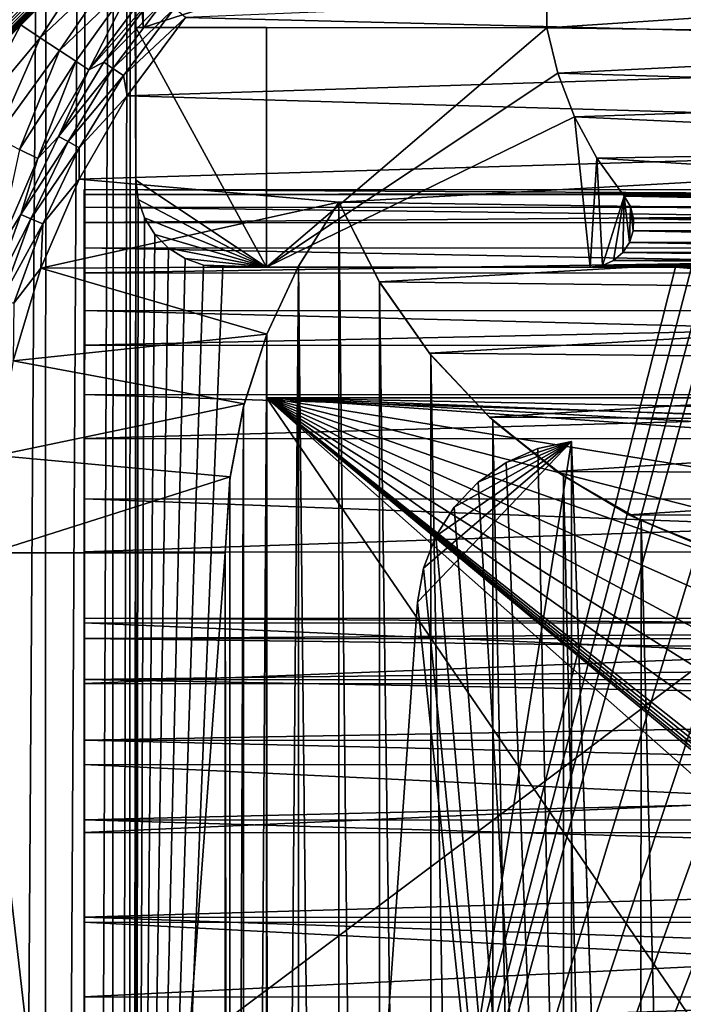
# Model space of a CAD drawing. Header units: metres. Extents: x -205 to 205, y -104 to 104.
# Tile 338 of 656: x -85 to -78, y 13 to 24. Entities that reach past the tile are written whole.
import ezdxf

# ---------------------------------------------------------------- set-up
doc = ezdxf.new("R2010")
doc.units = ezdxf.units.M
doc.layers.add('solid_01_2-CONSUMER_EHM_BOX_SW0001', color=7, linetype='CONTINUOUS')

msp = doc.modelspace()

# ---------------------------------------------------------------- linework, layer by layer
at = {"layer": 'solid_01_2-CONSUMER_EHM_BOX_SW0001'}
for points in [[(-200.010849, -74.958488), (-200.010773, 75.041512), (-0.010778, 75.04142)], [(-0.010849, -74.95858), (-200.010849, -74.958488), (-0.010778, 75.04142)], [(-88.001671, 37.540459, 75), (-76.416145, -63.561199, 75), (-76.402473, 63.637558, 75)], [(-85.502731, 42.912727, 63.099998), (-84.938103, 41.948387, 63.099998), (-85.511948, -42.834408, 63.099998)], [(-84.938103, 41.948387, 63.099998), (-84.947113, -41.870193, 63.099998), (-85.511948, -42.834408, 63.099998)], [(-84.938103, 41.948387, 63.099998), (-84.490479, 40.924072, 63.099998), (-84.947113, -41.870193, 63.099998)], [(-84.490479, 40.924072, 63.099998), (-84.499268, -40.845974, 63.099998), (-84.947113, -41.870193, 63.099998)], [(-84.490479, 40.924072, 63.099998), (-84.16629, 39.854263, 63.099998), (-84.499268, -40.845974, 63.099998)], [(-84.16629, 39.854263, 63.099998), (-84.17485, -39.776234, 63.099998), (-84.499268, -40.845974, 63.099998)], [(-84.16629, 39.854263, 63.099998), (-83.970047, 38.75415, 63.099998), (-84.17485, -39.776234, 63.099998)], [(-83.970047, 38.75415, 63.099998), (-83.978371, -38.676163, 63.099998), (-84.17485, -39.776234, 63.099998)], [(-83.905426, 22.538099, 63.099998), (-83.978371, -38.676163, 63.099998), (-83.970047, 38.75415, 63.099998)], [(-83.970047, 38.75415, 63.099998), (-83.905296, 24.288099, 63.099998), (-83.905426, 22.538099, 63.099998)], [(-83.970047, 38.75415, 63.099998), (-83.90519, 25.788099, 63.099998), (-83.905296, 24.288099, 63.099998)], [(-88.001671, 37.540459, 75), (-88.012413, -37.459538, 75), (-76.416145, -63.561199, 75)], [(-87.503685, 23.458557, 13.5), (-78.466858, 32.492798, 13.5), (-87.501671, 37.54039, 13.5)], [(-87.531448, 23.289406, 13.494987), (-78.466858, 32.492798, 13.5), (-87.523376, 23.379391, 13.499115)], [(-87.525764, 23.186419, 13.484238), (-78.466858, 32.492798, 13.5), (-87.531448, 23.289406, 13.494987)], [(-78.30954, 32.335426, 13.474928), (-78.466858, 32.492798, 13.5), (-87.525764, 23.186419, 13.484238)], [(-87.523376, 23.379391, 13.499115), (-78.466858, 32.492798, 13.5), (-87.503685, 23.458557, 13.5)], [(-78.30954, 32.335426, 13.474928), (-87.525764, 23.186419, 13.484238), (-87.505173, 23.07062, 13.461928)], [(-78.30954, 32.335426, 13.474928), (-87.505173, 23.07062, 13.461928), (-87.471581, 22.947044, 13.423147)], [(-78.159958, 32.185806, 13.400871), (-78.30954, 32.335426, 13.474928), (-87.471581, 22.947044, 13.423147)], [(-78.159958, 32.185806, 13.400871), (-87.471581, 22.947044, 13.423147), (-87.430389, 22.824997, 13.366093)], [(-78.159958, 32.185806, 13.400871), (-87.430389, 22.824997, 13.366093), (-87.387627, 22.713465, 13.293175)], [(-78.025803, 32.051613, 13.281551), (-78.159958, 32.185806, 13.400871), (-87.387627, 22.713465, 13.293175)], [(-78.025803, 32.051613, 13.281551), (-87.387627, 22.713465, 13.293175), (-87.346947, 22.618353, 13.20919)], [(-78.025803, 32.051613, 13.281551), (-87.346947, 22.618353, 13.20919), (-87.327904, 22.578339, 13.165072)], [(-77.913803, 31.939583, 13.122963), (-78.025803, 32.051613, 13.281551), (-87.327904, 22.578339, 13.165072)], [(-77.913803, 31.939583, 13.122963), (-87.327904, 22.578339, 13.165072), (-87.27594, 22.491236, 13.034579)], [(-77.913803, 31.939583, 13.122963), (-87.27594, 22.491236, 13.034579), (-87.244125, 22.458481, 12.95445)], [(-77.829597, 31.855349, 12.933075), (-77.913803, 31.939583, 13.122963), (-87.244125, 22.458481, 12.95445)], [(-77.829597, 31.855349, 12.933075), (-87.244125, 22.458481, 12.95445), (-87.212242, 22.441751, 12.879613)], [(-77.829597, 31.855349, 12.933075), (-87.212242, 22.441751, 12.879613), (-87.178947, 22.438494, 12.809218)], [(-77.829597, 31.855349, 12.933075), (-87.178947, 22.438494, 12.809218), (-87.145615, 22.445938, 12.745918)], [(-77.777405, 31.803144, 12.721427), (-77.829597, 31.855349, 12.933075), (-87.145615, 22.445938, 12.745918)], [(-77.777405, 31.803144, 12.721427), (-87.145615, 22.445938, 12.745918), (-87.115311, 22.459236, 12.692423)], [(-77.777405, 31.803144, 12.721427), (-87.115311, 22.459236, 12.692423), (-87.067589, 22.488428, 12.605596)], [(-77.777405, 31.803144, 12.721427), (-87.067589, 22.488428, 12.605596), (-87.03936, 22.508743, 12.5)], [(-77.777405, 31.803144, 12.721427), (-87.03936, 22.508743, 12.5), (-77.759857, 31.785589, 12.5)], [(-87.03936, 22.508743, 12.5), (-78.003365, 31.542149, 2.016398), (-77.759857, 31.785589, 1.965598)], [(-77.759857, 31.785589, 12.5), (-87.03936, 22.508743, 12.5), (-77.759857, 31.785589, 1.965598)], [(-87.03936, 22.508743, 12.5), (-78.231964, 31.313616, 2.071429), (-78.003365, 31.542149, 2.016398)], [(-87.03936, 22.508743, 12.5), (-79.449249, 30.096678, 2.343333), (-78.231964, 31.313616, 2.071429)], [(-87.03936, 22.508743, 12.5), (-80.861267, 28.685064, 2.583983), (-79.449249, 30.096678, 2.343333)], [(-87.03936, 22.508743, 12.5), (-82.478523, 27.06827, 2.800385), (-80.861267, 28.685064, 2.583983)], [(-87.03936, 22.508743, 12.5), (-84.318596, 25.228724, 2.994403), (-82.478523, 27.06827, 2.800385)], [(-83.819885, 24.288092, 63.134754), (-83.905296, 24.288099, 63.099998), (-83.90519, 25.788099, 63.099998)], [(-83.819778, 25.788092, 63.134754), (-83.819885, 24.288092, 63.134754), (-83.90519, 25.788099, 63.099998)], [(-79.188492, 25.78776, 66.919212), (-83.819885, 24.288092, 63.134754), (-83.819778, 25.788092, 63.134754)], [(-79.188599, 24.28776, 66.919212), (-83.819885, 24.288092, 63.134754), (-79.188492, 25.78776, 66.919212)], [(-79.188599, 24.28776, 67), (-79.188492, 25.78776, 67), (-70.759743, 24.84654, 67)], [(-79.188492, 25.78776, 66.919212), (-79.188492, 25.78776, 67), (-79.188599, 24.28776, 67)], [(-79.188599, 24.28776, 66.919212), (-79.188492, 25.78776, 66.919212), (-79.188599, 24.28776, 67)], [(-87.03936, 22.508743, 12.5), (-85.226814, 24.320768, 3.122485), (-84.318596, 25.228724, 2.994403)], [(-85.002182, 24.171375, 2.928674), (-84.318596, 25.228724, 2.994403), (-85.226814, 24.320768, 3.122485)], [(-85.002182, 24.171375, 2.928674), (-84.089653, 25.036612, 2.728369), (-84.318596, 25.228724, 2.994403)], [(-84.781776, 24.026417, 2.676595), (-84.089653, 25.036612, 2.728369), (-85.002182, 24.171375, 2.928674)], [(-84.781776, 24.026417, 2.676595), (-83.896149, 24.874243, 2.418061), (-84.089653, 25.036612, 2.728369)], [(-67.967628, 24.018217, 1.571667), (-67.891357, 25.041451, 1.571667), (-83.335693, 24.403965, 1.571667)], [(-84.594383, 23.903164, 2.388803), (-83.896149, 24.874243, 2.418061), (-84.781776, 24.026417, 2.676595)], [(-84.443985, 23.804245, 2.071429), (-83.896149, 24.874243, 2.418061), (-84.594383, 23.903164, 2.388803)], [(-84.443985, 23.804245, 2.071429), (-83.743042, 24.745773, 2.071429), (-83.896149, 24.874243, 2.418061)], [(-79.188599, 24.28776, 67), (-70.759743, 24.84654, 67), (-70.844116, 24.176249, 67)], [(-84.443985, 23.804245, 2.071429), (-83.670219, 24.684669, 1.911433), (-83.743042, 24.745773, 2.071429)], [(-84.272087, 23.8901, 1.911433), (-83.670219, 24.684669, 1.911433), (-84.443985, 23.804245, 2.071429)], [(-84.272087, 23.8901, 1.911433), (-83.575638, 24.605307, 1.771438), (-83.670219, 24.684669, 1.911433)], [(-84.272087, 23.8901, 1.911433), (-84.170074, 23.820549, 1.771438), (-83.575638, 24.605307, 1.771438)], [(-84.170074, 23.820549, 1.771438), (-83.462776, 24.510601, 1.656828), (-83.575638, 24.605307, 1.771438)], [(-84.170074, 23.820549, 1.771438), (-84.04834, 23.737553, 1.656828), (-83.462776, 24.510601, 1.656828)], [(-84.04834, 23.737553, 1.656828), (-83.335693, 24.403965, 1.571667), (-83.462776, 24.510601, 1.656828)], [(-87.03936, 22.508743, 12.5), (-85.585426, 23.962259, 3.189176), (-85.226814, 24.320768, 3.122485)], [(-85.226814, 24.320768, 3.122485), (-85.585426, 23.962259, 3.189176), (-85.827332, 23.186272, 3.0924)], [(-85.002182, 24.171375, 2.928674), (-85.226814, 24.320768, 3.122485), (-85.827332, 23.186272, 3.0924)], [(-84.04834, 23.737553, 1.656828), (-84.003273, 23.50543, 1.571667), (-83.335693, 24.403965, 1.571667)], [(-67.967628, 24.018217, 1.571667), (-83.335693, 24.403965, 1.571667), (-84.003273, 23.50543, 1.571667)], [(-83.905296, 24.288099, 69.5), (-83.905426, 22.538099, 63.099998), (-83.905296, 24.288099, 63.099998)], [(-83.905296, 24.288099, 69.5), (-83.905426, 22.538099, 69.5), (-83.905426, 22.538099, 63.099998)], [(-83.905296, 24.288099, 69.5), (-82.405495, 21.537991, 69.5), (-83.905426, 22.538099, 69.5)], [(-82.405296, 24.287991, 69.5), (-83.905296, 24.288099, 63.099998), (-79.188599, 24.28776, 67)], [(-79.188599, 24.28776, 66.919212), (-79.188599, 24.28776, 67), (-83.905296, 24.288099, 63.099998)], [(-79.188599, 24.28776, 66.919212), (-83.905296, 24.288099, 63.099998), (-83.819885, 24.288092, 63.134754)], [(-83.905296, 24.288099, 69.5), (-83.905296, 24.288099, 63.099998), (-82.405296, 24.287991, 69.5)], [(-83.905296, 24.288099, 69.5), (-82.405296, 24.287991, 69.5), (-82.405495, 21.537991, 69.5)], [(-82.405296, 24.287991, 69.5), (-82.405495, 21.537991, 72), (-82.405495, 21.537991, 69.5)], [(-82.405296, 24.287991, 72), (-79.188599, 24.28776, 72), (-82.405495, 21.537991, 72)], [(-82.405296, 24.287991, 69.5), (-82.405296, 24.287991, 72), (-82.405495, 21.537991, 72)], [(-79.060501, 23.765692, 72), (-82.405495, 21.537991, 72), (-79.188599, 24.28776, 72)], [(-82.405296, 24.287991, 69.5), (-79.188599, 24.28776, 67), (-79.188599, 24.28776, 72)], [(-82.405296, 24.287991, 69.5), (-79.188599, 24.28776, 72), (-82.405296, 24.287991, 72)], [(-79.060501, 23.765692, 67), (-79.188599, 24.28776, 67), (-70.844116, 24.176249, 67)], [(-79.188599, 24.28776, 72), (-79.188599, 24.28776, 67), (-79.060501, 23.765692, 67)], [(-79.060501, 23.765692, 72), (-79.188599, 24.28776, 72), (-79.060501, 23.765692, 67)], [(-85.002182, 24.171375, 2.928674), (-85.827332, 23.186272, 3.0924), (-85.507568, 23.025724, 2.808602)], [(-84.781776, 24.026417, 2.676595), (-85.002182, 24.171375, 2.928674), (-85.507568, 23.025724, 2.808602)], [(-79.060501, 23.765692, 67), (-70.844116, 24.176249, 67), (-71.034309, 23.522976, 67)], [(-84.781776, 24.026417, 2.676595), (-85.507568, 23.025724, 2.808602), (-85.239281, 22.891024, 2.46445)], [(-84.594383, 23.903164, 2.388803), (-84.781776, 24.026417, 2.676595), (-85.239281, 22.891024, 2.46445)], [(-67.967628, 24.018217, 1.571667), (-84.003273, 23.50543, 1.571667), (-68.178177, 23.040796, 1.571667)], [(-84.594383, 23.903164, 2.388803), (-85.239281, 22.891024, 2.46445), (-85.03141, 22.786659, 2.071429)], [(-84.443985, 23.804245, 2.071429), (-84.594383, 23.903164, 2.388803), (-85.03141, 22.786659, 2.071429)], [(-84.272087, 23.8901, 1.911433), (-84.443985, 23.804245, 2.071429), (-84.791847, 23.039555, 1.911433)], [(-84.272087, 23.8901, 1.911433), (-84.791847, 23.039555, 1.911433), (-84.170074, 23.820549, 1.771438)], [(-84.791847, 23.039555, 1.911433), (-84.443985, 23.804245, 2.071429), (-85.03141, 22.786659, 2.071429)], [(-84.791847, 23.039555, 1.911433), (-84.683411, 22.980505, 1.771438), (-84.170074, 23.820549, 1.771438)], [(-84.170074, 23.820549, 1.771438), (-84.683411, 22.980505, 1.771438), (-84.04834, 23.737553, 1.656828)], [(-84.683411, 22.980505, 1.771438), (-84.554016, 22.910042, 1.656828), (-84.04834, 23.737553, 1.656828)], [(-84.04834, 23.737553, 1.656828), (-84.554016, 22.910042, 1.656828), (-84.003273, 23.50543, 1.571667)], [(-78.867599, 23.264132, 72), (-82.405495, 21.537991, 72), (-79.060501, 23.765692, 72)], [(-78.867599, 23.264132, 67), (-79.060501, 23.765692, 67), (-71.034309, 23.522976, 67)], [(-79.060501, 23.765692, 72), (-79.060501, 23.765692, 67), (-78.867599, 23.264132, 67)], [(-78.867599, 23.264132, 72), (-79.060501, 23.765692, 72), (-78.867599, 23.264132, 67)], [(-78.867599, 23.264132, 67), (-71.034309, 23.522976, 67), (-71.322502, 22.91753, 67)], [(-84.554016, 22.910042, 1.656828), (-84.555687, 22.549055, 1.571667), (-84.003273, 23.50543, 1.571667)], [(-68.178177, 23.040796, 1.571667), (-84.003273, 23.50543, 1.571667), (-84.555687, 22.549055, 1.571667)], [(-78.867599, 23.264132, 72), (-78.688225, 21.537724, 72), (-82.405495, 21.537991, 72)], [(-78.612946, 22.790918, 67), (-78.867599, 23.264132, 67), (-71.322502, 22.91753, 67)], [(-78.867599, 23.264132, 72), (-78.867599, 23.264132, 67), (-78.612946, 22.790918, 67)], [(-78.612946, 22.790918, 72), (-78.867599, 23.264132, 72), (-78.612946, 22.790918, 67)], [(-78.612946, 22.790918, 72), (-78.688225, 21.537724, 72), (-78.867599, 23.264132, 72)], [(-84.791847, 23.039555, 1.911433), (-85.03141, 22.786659, 2.071429), (-85.224335, 22.141483, 1.911433)], [(-84.791847, 23.039555, 1.911433), (-85.224335, 22.141483, 1.911433), (-84.683411, 22.980505, 1.771438)], [(-85.224335, 22.141483, 1.911433), (-85.110558, 22.093523, 1.771438), (-84.683411, 22.980505, 1.771438)], [(-84.683411, 22.980505, 1.771438), (-85.110558, 22.093523, 1.771438), (-84.554016, 22.910042, 1.656828)], [(-68.178177, 23.040796, 1.571667), (-84.555687, 22.549055, 1.571667), (-81.574478, 22.283798, 1.571667)], [(-68.178177, 23.040796, 1.571667), (-81.574478, 22.283798, 1.571667), (-68.530838, 22.098597, 1.571667)], [(-85.03141, 22.786659, 2.071429), (-85.239281, 22.891024, 2.46445), (-85.496605, 21.707703, 2.071429)], [(-85.110558, 22.093523, 1.771438), (-84.974792, 22.036293, 1.656828), (-84.554016, 22.910042, 1.656828)], [(-84.554016, 22.910042, 1.656828), (-84.974792, 22.036293, 1.656828), (-84.555687, 22.549055, 1.571667)], [(-78.612946, 22.790918, 67), (-71.322502, 22.91753, 67), (-71.710365, 22.353012, 67)], [(-85.224335, 22.141483, 1.911433), (-85.03141, 22.786659, 2.071429), (-85.496605, 21.707703, 2.071429)], [(-78.549103, 21.557457, 72), (-78.688225, 21.537724, 72), (-78.612946, 22.790918, 72)], [(-78.300514, 22.353485, 67), (-78.612946, 22.790918, 67), (-71.710365, 22.353012, 67)], [(-78.612946, 22.790918, 72), (-78.612946, 22.790918, 67), (-78.300514, 22.353485, 67)], [(-78.612946, 22.790918, 72), (-78.300514, 22.353485, 67), (-78.300514, 22.353485, 72)], [(-78.549103, 21.557457, 72), (-78.612946, 22.790918, 72), (-78.300514, 22.353485, 72)], [(-84.974792, 22.036293, 1.656828), (-84.995499, 21.527815, 1.571667), (-84.555687, 22.549055, 1.571667)], [(-81.574478, 22.283798, 1.571667), (-84.555687, 22.549055, 1.571667), (-84.995499, 21.527815, 1.571667)], [(-83.907471, -2.960126, 63.099998), (-83.978371, -38.676163, 63.099998), (-83.905426, 22.538099, 63.099998)], [(-83.907471, -2.960126, 63.099998), (-83.905426, 22.538099, 63.099998), (-83.880341, 22.31546, 63.099998)], [(-83.880341, 22.315458, 69.5), (-83.880341, 22.31546, 63.099998), (-83.905426, 22.538099, 63.099998)], [(-83.880341, 22.315458, 69.5), (-83.905426, 22.538099, 63.099998), (-83.905426, 22.538099, 69.5)], [(-83.880341, 22.315458, 69.5), (-83.905426, 22.538099, 69.5), (-82.405495, 21.537991, 69.5)], [(-84.49778, 16.758537, 39.408012), (-84.496964, 22.429819, 23.826283), (-84.496994, 22.225702, 21.409243)], [(-84.49778, 16.758537, 39.408012), (-84.497559, 18.272287, 37.513149), (-84.496964, 22.429819, 23.826283)], [(-84.497559, 18.272287, 37.513149), (-84.496971, 22.371424, 26.250858), (-84.496964, 22.429819, 23.826283)], [(-46.496994, 22.220266, 21.409264), (-84.496994, 22.225702, 21.409243), (-84.496964, 22.429819, 23.826283)], [(-46.496967, 22.424379, 23.826294), (-84.496964, 22.429819, 23.826283), (-84.496971, 22.371424, 26.250858)], [(-46.496967, 22.424379, 23.826294), (-84.496971, 22.371424, 26.250858), (-46.496975, 22.365984, 26.250864)], [(-46.496994, 22.220266, 21.409264), (-84.496964, 22.429819, 23.826283), (-46.496967, 22.424379, 23.826294)], [(-81.574478, 22.283798, 1.571667), (-84.995499, 21.527815, 1.571667), (-82.04039, 21.541864, 1.571667)], [(-84.497559, 18.272287, 37.513149), (-84.497375, 19.572271, 35.465801), (-84.496971, 22.371424, 26.250858)], [(-84.497375, 19.572271, 35.465801), (-84.497017, 22.05126, 28.654833), (-84.496971, 22.371424, 26.250858)], [(-46.496975, 22.365984, 26.250864), (-84.496971, 22.371424, 26.250858), (-84.497017, 22.05126, 28.654833)], [(-46.496975, 22.365984, 26.250864), (-84.497017, 22.05126, 28.654833), (-46.497021, 22.04582, 28.654835)], [(-83.907471, -2.960126, 63.099998), (-83.880341, 22.31546, 63.099998), (-83.806442, 22.104244, 63.099998)], [(-83.806442, 22.104244, 69.5), (-83.806442, 22.104244, 63.099998), (-83.880341, 22.31546, 63.099998)], [(-83.806442, 22.104244, 69.5), (-83.880341, 22.31546, 63.099998), (-83.880341, 22.315458, 69.5)], [(-83.806442, 22.104244, 69.5), (-83.880341, 22.315458, 69.5), (-82.405495, 21.537991, 69.5)], [(-82.04039, 21.541864, 1.571667), (-82.038338, 21.548548, 1.5), (-81.574478, 22.283798, 1.5)], [(-81.574478, 22.283798, 1.571667), (-82.04039, 21.541864, 1.571667), (-81.574478, 22.283798, 1.5)], [(-81.574478, 22.283798, 1.5), (-82.038338, 21.548548, 1.5), (-81.574501, -22.200882, 1.5)], [(-81.574478, 22.283798, 1.5), (-81.574501, -22.200882, 1.5), (-81.107727, -21.282883, 1.5)], [(-81.107346, 21.364826, 1.5), (-81.574478, 22.283798, 1.5), (-81.107727, -21.282883, 1.5)], [(-81.574478, 22.283798, 1.571667), (-81.574478, 22.283798, 1.5), (-81.107346, 21.364826, 1.5)], [(-81.107819, 21.369984, 1.571667), (-81.574478, 22.283798, 1.571667), (-81.107346, 21.364826, 1.5)], [(-68.530838, 22.098597, 1.571667), (-81.574478, 22.283798, 1.571667), (-81.107819, 21.369984, 1.571667)], [(-78.421127, 21.615026, 72), (-78.549103, 21.557457, 72), (-78.300514, 22.353485, 72)], [(-78.314163, 21.705919, 72), (-78.421127, 21.615026, 72), (-78.300514, 22.353485, 72)], [(-78.236595, 21.82309, 72), (-78.314163, 21.705919, 72), (-78.300514, 22.353485, 72)], [(-78.300514, 22.353485, 67), (-71.710365, 22.353012, 67), (-71.782936, 22.232685, 67)], [(-78.227959, 22.233147, 67), (-78.300514, 22.353485, 67), (-71.782936, 22.232685, 67)], [(-78.300514, 22.353485, 72), (-78.300514, 22.353485, 67), (-78.227959, 22.233147, 67)], [(-78.227959, 22.233147, 72), (-78.300514, 22.353485, 72), (-78.227959, 22.233147, 67)], [(-78.227959, 22.233147, 72), (-78.236595, 21.82309, 72), (-78.300514, 22.353485, 72)], [(-84.498024, 15.048539, 41.128365), (-84.496994, 22.225702, 21.409243), (-84.497063, 21.761459, 19.028574)], [(-84.498024, 15.048539, 41.128365), (-84.49778, 16.758537, 39.408012), (-84.496994, 22.225702, 21.409243)], [(-46.497063, 21.756025, 19.028595), (-84.497063, 21.761459, 19.028574), (-84.496994, 22.225702, 21.409243)], [(-46.497063, 21.756025, 19.028595), (-84.496994, 22.225702, 21.409243), (-46.496994, 22.220266, 21.409264)], [(-78.227959, 22.233147, 72), (-78.194717, 21.957224, 72), (-78.236595, 21.82309, 72)], [(-78.227959, 22.233147, 67), (-71.782936, 22.232685, 67), (-71.819122, 22.097105, 67)], [(-78.191788, 22.097563, 67), (-78.227959, 22.233147, 67), (-71.819122, 22.097105, 67)], [(-78.227959, 22.233147, 72), (-78.227959, 22.233147, 67), (-78.191788, 22.097563, 67)], [(-78.227959, 22.233147, 72), (-78.191788, 22.097563, 67), (-78.191788, 22.097563, 72)], [(-78.227959, 22.233147, 72), (-78.191788, 22.097563, 72), (-78.194717, 21.957224, 72)], [(-85.224335, 22.141483, 1.911433), (-85.496605, 21.707703, 2.071429), (-85.565254, 21.204811, 1.911433)], [(-85.224335, 22.141483, 1.911433), (-85.565254, 21.204811, 1.911433), (-85.110558, 22.093523, 1.771438)], [(-85.565254, 21.204811, 1.911433), (-85.447273, 21.168419, 1.771438), (-85.110558, 22.093523, 1.771438)], [(-85.110558, 22.093523, 1.771438), (-85.447273, 21.168419, 1.771438), (-84.974792, 22.036293, 1.656828)], [(-84.497375, 19.572271, 35.465801), (-84.497223, 20.643366, 33.289745), (-84.497017, 22.05126, 28.654833)], [(-84.497223, 20.643366, 33.289745), (-84.497101, 21.473024, 31.010281), (-84.497017, 22.05126, 28.654833)], [(-46.497021, 22.04582, 28.654835), (-84.497017, 22.05126, 28.654833), (-84.497101, 21.473024, 31.010281)], [(-46.497021, 22.04582, 28.654835), (-84.497101, 21.473024, 31.010281), (-46.497101, 21.467585, 31.010277)], [(-83.907471, -2.960126, 63.099998), (-83.806442, 22.104244, 63.099998), (-83.68737, 21.914679, 63.099998)], [(-83.907471, -2.960126, 63.099998), (-69.504471, 22.103218, 63.099998), (-69.493141, 14.287085, 63.099998)], [(-83.907471, -2.960126, 63.099998), (-69.623573, 21.913668, 63.099998), (-69.504471, 22.103218, 63.099998)], [(-83.68737, 21.914679, 69.5), (-83.68737, 21.914679, 63.099998), (-83.806442, 22.104244, 63.099998)], [(-83.68737, 21.914679, 69.5), (-83.806442, 22.104244, 63.099998), (-83.806442, 22.104244, 69.5)], [(-83.68737, 21.914679, 69.5), (-83.806442, 22.104244, 69.5), (-82.405495, 21.537991, 69.5)], [(-68.530838, 22.098597, 1.571667), (-81.107819, 21.369984, 1.571667), (-69.002098, 21.223398, 1.571667)], [(-78.194717, 21.957224, 67), (-78.191788, 22.097563, 67), (-71.816216, 21.956764, 67)], [(-78.191788, 22.097563, 72), (-78.191788, 22.097563, 67), (-78.194717, 21.957224, 67)], [(-78.191788, 22.097563, 72), (-78.194717, 21.957224, 67), (-78.194717, 21.957224, 72)], [(-78.191788, 22.097563, 67), (-71.819122, 22.097105, 67), (-71.816216, 21.956764, 67)], [(-85.447273, 21.168419, 1.771438), (-85.30648, 21.12499, 1.656828), (-84.974792, 22.036293, 1.656828)], [(-84.974792, 22.036293, 1.656828), (-85.30648, 21.12499, 1.656828), (-84.995499, 21.527815, 1.571667)], [(-78.236595, 21.823092, 67), (-78.194717, 21.957224, 67), (-71.774353, 21.822626, 67)], [(-78.194717, 21.957224, 72), (-78.194717, 21.957224, 67), (-78.236595, 21.823092, 67)], [(-78.194717, 21.957224, 72), (-78.236595, 21.823092, 67), (-78.236595, 21.82309, 72)], [(-78.194717, 21.957224, 67), (-71.816216, 21.956764, 67), (-71.774353, 21.822626, 67)], [(-83.907471, -2.960126, 63.099998), (-83.68737, 21.914679, 63.099998), (-83.528885, 21.756172, 63.099998)], [(-83.907471, -2.960126, 63.099998), (-69.782074, 21.755184, 63.099998), (-69.623573, 21.913668, 63.099998)], [(-83.528885, 21.756172, 69.5), (-83.528885, 21.756172, 63.099998), (-83.68737, 21.914679, 63.099998)], [(-83.528885, 21.756172, 69.5), (-83.68737, 21.914679, 63.099998), (-83.68737, 21.914679, 69.5)], [(-83.528885, 21.756172, 69.5), (-83.68737, 21.914679, 69.5), (-82.405495, 21.537991, 69.5)], [(-78.314163, 21.705919, 67), (-78.236595, 21.823092, 67), (-71.696808, 21.705442, 67)], [(-78.236595, 21.82309, 72), (-78.236595, 21.823092, 67), (-78.314163, 21.705919, 67)], [(-78.236595, 21.82309, 72), (-78.314163, 21.705919, 67), (-78.314163, 21.705919, 72)], [(-78.236595, 21.823092, 67), (-71.774353, 21.822626, 67), (-71.696808, 21.705442, 67)], [(-84.498291, 13.162646, 42.653656), (-84.497063, 21.761459, 19.028574), (-84.497162, 21.042543, 16.712116)], [(-84.498291, 13.162646, 42.653656), (-84.498024, 15.048539, 41.128365), (-84.497063, 21.761459, 19.028574)], [(-46.497166, 21.037111, 16.712137), (-84.497162, 21.042543, 16.712116), (-84.497063, 21.761459, 19.028574)], [(-46.497166, 21.037111, 16.712137), (-84.497063, 21.761459, 19.028574), (-46.497063, 21.756025, 19.028595)], [(-83.907471, -2.960126, 63.099998), (-83.528885, 21.756172, 63.099998), (-83.33934, 21.637072, 63.099998)], [(-83.907471, -2.960126, 63.099998), (-69.971642, 21.63611, 63.099998), (-69.782074, 21.755184, 63.099998)], [(-83.339333, 21.637072, 69.5), (-83.33934, 21.637072, 63.099998), (-83.528885, 21.756172, 63.099998)], [(-83.339333, 21.637072, 69.5), (-83.528885, 21.756172, 63.099998), (-83.528885, 21.756172, 69.5)], [(-83.339333, 21.637072, 69.5), (-83.528885, 21.756172, 69.5), (-82.405495, 21.537991, 69.5)], [(-78.421127, 21.615028, 67), (-78.314163, 21.705919, 67), (-71.589851, 21.614536, 67)], [(-78.314163, 21.705919, 72), (-78.314163, 21.705919, 67), (-78.421127, 21.615028, 67)], [(-78.314163, 21.705919, 72), (-78.421127, 21.615028, 67), (-78.421127, 21.615026, 72)], [(-78.314163, 21.705919, 67), (-71.696808, 21.705442, 67), (-71.589851, 21.614536, 67)], [(-83.907471, -2.960126, 63.099998), (-83.33934, 21.637072, 63.099998), (-83.128136, 21.563141, 63.099998)], [(-83.907471, -2.960126, 63.099998), (-70.182861, 21.562212, 63.099998), (-69.971642, 21.63611, 63.099998)], [(-83.128136, 21.563141, 69.5), (-83.128136, 21.563141, 63.099998), (-83.33934, 21.637072, 63.099998)], [(-83.128136, 21.563141, 69.5), (-83.33934, 21.637072, 63.099998), (-83.339333, 21.637072, 69.5)], [(-83.128136, 21.563141, 69.5), (-83.339333, 21.637072, 69.5), (-82.405495, 21.537991, 69.5)], [(-78.549103, 21.557457, 67), (-78.421127, 21.615028, 67), (-71.461891, 21.556948, 67)], [(-78.421127, 21.615026, 72), (-78.421127, 21.615028, 67), (-78.549103, 21.557457, 67)], [(-78.421127, 21.615026, 72), (-78.549103, 21.557457, 67), (-78.549103, 21.557457, 72)], [(-78.421127, 21.615028, 67), (-71.589851, 21.614536, 67), (-71.461891, 21.556948, 67)], [(-85.30648, 21.12499, 1.656828), (-85.315025, 20.462795, 1.571667), (-84.995499, 21.527815, 1.571667)], [(-82.403069, 20.770342, 1.571667), (-84.995499, 21.527815, 1.571667), (-85.315025, 20.462795, 1.571667)], [(-82.04039, 21.541864, 1.571667), (-84.995499, 21.527815, 1.571667), (-82.403069, 20.770342, 1.571667)], [(-83.907471, -2.960126, 63.099998), (-83.128136, 21.563141, 63.099998), (-82.905495, 21.538027, 63.099998)], [(-83.907471, -2.960126, 63.099998), (-70.405495, 21.537128, 63.099998), (-70.182861, 21.562212, 63.099998)], [(-83.907471, -2.960126, 63.099998), (-82.905495, 21.538027, 63.099998), (-77.709663, 21.537653, 63.099998)], [(-83.907471, -2.960126, 63.099998), (-77.709663, 21.537653, 63.099998), (-77.530273, 21.521418, 63.099998)], [(-83.907471, -2.960126, 63.099998), (-72.301331, 21.537266, 63.099998), (-70.405495, 21.537128, 63.099998)], [(-83.907471, -2.960126, 63.099998), (-72.480728, 21.521055, 63.099998), (-72.301331, 21.537266, 63.099998)], [(-83.907471, -2.960126, 63.099998), (-77.530273, 21.521418, 63.099998), (-77.356705, 21.473265, 63.099998)], [(-83.907471, -2.960126, 63.099998), (-72.654297, 21.472927, 63.099998), (-72.480728, 21.521055, 63.099998)], [(-82.905495, 21.538027, 69.5), (-82.905495, 21.538027, 63.099998), (-83.128136, 21.563141, 63.099998)], [(-83.128136, 21.563141, 69.5), (-82.905495, 21.538027, 69.5), (-83.128136, 21.563141, 63.099998)], [(-83.128136, 21.563141, 69.5), (-82.405495, 21.537991, 69.5), (-82.905495, 21.538027, 69.5)], [(-82.905495, 21.538027, 69.5), (-77.709663, 21.537653, 63.099998), (-82.905495, 21.538027, 63.099998)], [(-82.905495, 21.538027, 69.5), (-78.688225, 21.537724, 67), (-77.709663, 21.537653, 63.099998)], [(-82.905495, 21.538027, 69.5), (-82.405495, 21.537991, 69.5), (-78.688225, 21.537724, 67)], [(-82.405495, 21.537991, 72), (-78.688225, 21.537724, 72), (-78.688225, 21.537724, 67)], [(-82.405495, 21.537991, 69.5), (-82.405495, 21.537991, 72), (-78.688225, 21.537724, 67)], [(-82.403069, 20.770342, 1.571667), (-82.402908, 20.767862, 1.5), (-82.038338, 21.548548, 1.5)], [(-82.04039, 21.541864, 1.571667), (-82.403069, 20.770342, 1.571667), (-82.038338, 21.548548, 1.5)], [(-82.038338, 21.548548, 1.5), (-82.402908, 20.767862, 1.5), (-82.390877, -20.714643, 1.5)], [(-82.038338, 21.548548, 1.5), (-82.390877, -20.714643, 1.5), (-82.028954, -21.484985, 1.5)], [(-82.038338, 21.548548, 1.5), (-82.028954, -21.484985, 1.5), (-81.574501, -22.200882, 1.5)], [(-77.709663, 21.537653, 67), (-78.688225, 21.537724, 67), (-78.549103, 21.557457, 67)], [(-78.549103, 21.557457, 72), (-78.549103, 21.557457, 67), (-78.688225, 21.537724, 67)], [(-78.549103, 21.557457, 72), (-78.688225, 21.537724, 67), (-78.688225, 21.537724, 72)], [(-77.709663, 21.537653, 67), (-77.709663, 21.537653, 63.099998), (-78.688225, 21.537724, 67)], [(-78.549103, 21.557457, 67), (-71.322769, 21.537195, 67), (-72.301331, 21.537266, 67)], [(-77.709663, 21.537653, 67), (-78.549103, 21.557457, 67), (-72.301331, 21.537266, 67)], [(-78.549103, 21.557457, 67), (-71.461891, 21.556948, 67), (-71.322769, 21.537195, 67)], [(-77.530273, 21.521418, 67), (-77.530273, 21.521418, 63.099998), (-77.709663, 21.537653, 63.099998)], [(-77.530273, 21.521418, 67), (-77.709663, 21.537653, 63.099998), (-77.709663, 21.537653, 67)], [(-77.709663, 21.537653, 67), (-72.301331, 21.537266, 67), (-72.480728, 21.521055, 67)], [(-77.530273, 21.521418, 67), (-77.709663, 21.537653, 67), (-72.480728, 21.521055, 67)], [(-46.497101, 21.467585, 31.010277), (-84.497101, 21.473024, 31.010281), (-84.497223, 20.643366, 33.289745)], [(-46.497101, 21.467585, 31.010277), (-84.497223, 20.643366, 33.289745), (-46.497223, 20.637926, 33.289745)], [(-83.907471, -2.960126, 63.099998), (-77.356705, 21.473265, 63.099998), (-77.194595, 21.39476, 63.099998)], [(-83.907471, -2.960126, 63.099998), (-72.816422, 21.394445, 63.099998), (-72.654297, 21.472927, 63.099998)], [(-83.907471, -2.960126, 63.099998), (-77.194595, 21.39476, 63.099998), (-76.607559, 21.10108, 63.099998)], [(-83.907471, -2.960126, 63.099998), (-73.403496, 21.100849, 63.099998), (-72.816422, 21.394445, 63.099998)], [(-80.53511, 20.550419, 1.571667), (-81.107819, 21.369984, 1.571667), (-81.107346, 21.364826, 1.5)], [(-69.002098, 21.223398, 1.571667), (-81.107819, 21.369984, 1.571667), (-80.53511, 20.550419, 1.571667)], [(-81.107346, 21.364826, 1.5), (-81.107727, -21.282883, 1.5), (-80.519928, -20.449827, 1.5)], [(-80.517128, 20.529524, 1.5), (-81.107346, 21.364826, 1.5), (-80.519928, -20.449827, 1.5)], [(-80.53511, 20.550419, 1.571667), (-81.107346, 21.364826, 1.5), (-80.517128, 20.529524, 1.5)], [(-69.002098, 21.223398, 1.571667), (-80.53511, 20.550419, 1.571667), (-69.572395, 20.445156, 1.571667)], [(-84.497772, 16.804821, 29.518904), (-84.498291, 13.162646, 42.653656), (-84.497162, 21.042543, 16.712116)], [(-84.497704, 17.274111, 27.53875), (-84.497772, 16.804821, 29.518904), (-84.497162, 21.042543, 16.712116)], [(-84.497673, 17.510338, 25.517694), (-84.497704, 17.274111, 27.53875), (-84.497162, 21.042543, 16.712116)], [(-84.497673, 17.510338, 25.517694), (-84.497162, 21.042543, 16.712116), (-84.497299, 20.077463, 14.487112)], [(-46.497303, 20.072035, 14.487134), (-84.497299, 20.077463, 14.487112), (-84.497162, 21.042543, 16.712116)], [(-46.497303, 20.072035, 14.487134), (-84.497162, 21.042543, 16.712116), (-46.497166, 21.037111, 16.712137)], [(-83.907471, -2.960126, 63.099998), (-76.607559, 21.10108, 63.099998), (-75.982307, 20.901295, 63.099998)], [(-83.907471, -2.960126, 63.099998), (-74.028778, 20.901155, 63.099998), (-73.403496, 21.100849, 63.099998)], [(-83.907471, -2.960126, 63.099998), (-75.982307, 20.901295, 63.099998), (-75.333748, 20.800175, 63.099998)], [(-83.907471, -2.960126, 63.099998), (-74.677353, 20.800127, 63.099998), (-74.028778, 20.901155, 63.099998)], [(-83.907471, -2.960126, 63.099998), (-75.333748, 20.800175, 63.099998), (-74.677353, 20.800127, 63.099998)], [(-82.403069, 20.770342, 1.571667), (-85.315025, 20.462795, 1.571667), (-82.662437, 19.969513, 1.571667)], [(-82.402908, 20.767862, 1.5), (-82.668503, 19.940302, 1.5), (-82.660873, -19.88851, 1.5)], [(-82.662437, 19.969513, 1.571667), (-82.668503, 19.940302, 1.5), (-82.402908, 20.767862, 1.5)], [(-82.403069, 20.770342, 1.571667), (-82.662437, 19.969513, 1.571667), (-82.402908, 20.767862, 1.5)], [(-82.402908, 20.767862, 1.5), (-82.660873, -19.88851, 1.5), (-82.390877, -20.714643, 1.5)], [(-46.497223, 20.637926, 33.289745), (-84.497223, 20.643366, 33.289745), (-84.497375, 19.572271, 35.465801)], [(-46.497223, 20.637926, 33.289745), (-84.497375, 19.572271, 35.465801), (-46.497375, 19.56683, 35.465805)], [(-82.662437, 19.969513, 1.571667), (-85.315025, 20.462795, 1.571667), (-85.506599, 19.375084, 1.571667)], [(-79.845032, 19.818369, 1.571667), (-80.53511, 20.550419, 1.571667), (-80.517128, 20.529524, 1.5)], [(-69.572395, 20.445156, 1.571667), (-80.53511, 20.550419, 1.571667), (-79.845032, 19.818369, 1.571667)], [(-80.517128, 20.529524, 1.5), (-80.519928, -20.449827, 1.5), (-79.81308, -19.703772, 1.5)], [(-79.805885, 19.780149, 1.5), (-80.517128, 20.529524, 1.5), (-79.81308, -19.703772, 1.5)], [(-79.845032, 19.818369, 1.571667), (-80.517128, 20.529524, 1.5), (-79.805885, 19.780149, 1.5)], [(-69.572395, 20.445156, 1.571667), (-79.845032, 19.818369, 1.571667), (-70.237755, 19.75878, 1.571667)], [(-84.497704, 17.274097, 21.461153), (-84.497299, 20.077463, 14.487112), (-84.497475, 18.877457, 12.379414)], [(-84.497704, 17.274097, 21.461153), (-84.497673, 17.510361, 23.482733), (-84.497299, 20.077463, 14.487112)], [(-84.497673, 17.510361, 23.482733), (-84.497673, 17.510338, 25.517694), (-84.497299, 20.077463, 14.487112)], [(-46.497475, 18.872036, 12.379444), (-84.497475, 18.877457, 12.379414), (-84.497299, 20.077463, 14.487112)], [(-46.497475, 18.872036, 12.379444), (-84.497299, 20.077463, 14.487112), (-46.497303, 20.072035, 14.487134)], [(-69.406967, 1.037057, 72), (-82.406967, 1.037991, 72), (-82.405602, 20.037991, 72)], [(-82.405602, 20.037991, 66.099998), (-82.405602, 20.037991, 72), (-82.406967, 1.037991, 72)], [(-82.405602, 20.037991, 66.099998), (-82.406967, 1.037991, 72), (-82.406967, 1.037991, 66.099998)], [(-68.740486, 19.765442, 66.099998), (-82.405602, 20.037991, 66.099998), (-82.406967, 1.037991, 66.099998)], [(-82.405602, 20.037991, 72), (-68.741264, 8.808578, 72), (-68.521805, 8.536994, 72)], [(-69.406433, 8.537057, 72), (-82.405602, 20.037991, 72), (-68.521805, 8.536994, 72)], [(-82.405602, 20.037991, 72), (-68.893959, 9.057602, 72), (-68.741264, 8.808578, 72)], [(-82.405602, 20.037991, 72), (-68.991234, 9.279399, 72), (-68.893959, 9.057602, 72)], [(-82.405602, 20.037991, 72), (-69.043755, 9.472097, 72), (-68.991234, 9.279399, 72)], [(-82.405602, 20.037991, 72), (-69.240112, 10.666704, 72), (-69.043755, 9.472097, 72)], [(-82.405602, 20.037991, 72), (-69.380638, 11.86911, 72), (-69.240112, 10.666704, 72)], [(-82.405602, 20.037991, 72), (-69.465042, 13.076753, 72), (-69.380638, 11.86911, 72)], [(-82.405602, 20.037991, 72), (-69.493141, 14.287064, 72), (-69.465042, 13.076753, 72)], [(-82.405602, 20.037991, 72), (-69.464867, 15.497371, 72), (-69.493141, 14.287064, 72)], [(-82.405602, 20.037991, 72), (-69.380287, 16.705, 72), (-69.464867, 15.497371, 72)], [(-82.405602, 20.037991, 72), (-69.239594, 17.907385, 72), (-69.380287, 16.705, 72)], [(-82.405602, 20.037991, 72), (-69.043068, 19.101965, 72), (-69.239594, 17.907385, 72)], [(-82.405602, 20.037991, 72), (-68.990509, 19.294678, 72), (-69.043068, 19.101965, 72)], [(-82.405602, 20.037991, 72), (-68.893188, 19.516472, 72), (-68.990509, 19.294678, 72)], [(-82.405602, 20.037991, 72), (-68.740456, 19.765471, 72), (-68.893188, 19.516472, 72)], [(-82.405602, 20.037991, 72), (-68.520981, 20.036993, 72), (-68.740456, 19.765471, 72)], [(-68.583282, 20.036999, 71.775131), (-68.520981, 20.036993, 72), (-82.405602, 20.037991, 72)], [(-69.406433, 8.537057, 72), (-69.406967, 1.037057, 72), (-82.405602, 20.037991, 72)], [(-68.520981, 20.036993, 66.099998), (-82.405602, 20.037991, 72), (-82.405602, 20.037991, 66.099998)], [(-68.58329, 20.036999, 66.324867), (-68.601242, 20.036999, 66.510612), (-82.405602, 20.037991, 72)], [(-68.601242, 20.036999, 71.589394), (-82.405602, 20.037991, 72), (-68.601242, 20.036999, 66.510612)], [(-68.520981, 20.036993, 66.099998), (-68.58329, 20.036999, 66.324867), (-82.405602, 20.037991, 72)], [(-68.601242, 20.036999, 71.589394), (-68.583282, 20.036999, 71.775131), (-82.405602, 20.037991, 72)], [(-68.740486, 19.765442, 66.099998), (-68.520981, 20.036993, 66.099998), (-82.405602, 20.037991, 66.099998)], [(-82.662437, 19.969513, 1.571667), (-85.506599, 19.375084, 1.571667), (-82.820923, 19.131855, 1.571667)], [(-82.668503, 19.940302, 1.5), (-82.826904, 19.104046, 1.5), (-82.823196, -19.042322, 1.5)], [(-82.820923, 19.131855, 1.571667), (-82.826904, 19.104046, 1.5), (-82.668503, 19.940302, 1.5)], [(-82.668503, 19.940302, 1.5), (-82.823196, -19.042322, 1.5), (-82.660873, -19.88851, 1.5)], [(-82.662437, 19.969513, 1.571667), (-82.820923, 19.131855, 1.571667), (-82.668503, 19.940302, 1.5)], [(-79.071556, 19.194033, 1.571667), (-79.845032, 19.818369, 1.571667), (-79.805885, 19.780149, 1.5)], [(-70.237755, 19.75878, 1.571667), (-79.845032, 19.818369, 1.571667), (-79.071556, 19.194033, 1.571667)], [(-79.805885, 19.780149, 1.5), (-79.81308, -19.703772, 1.5), (-79.008369, -19.068312, 1.5)], [(-78.995895, 19.14287, 1.5), (-79.805885, 19.780149, 1.5), (-79.008369, -19.068312, 1.5)], [(-79.071556, 19.194033, 1.571667), (-79.805885, 19.780149, 1.5), (-78.995895, 19.14287, 1.5)], [(-68.893211, 19.516432, 66.099998), (-68.740486, 19.765442, 66.099998), (-82.406967, 1.037991, 66.099998)], [(-70.237755, 19.75878, 1.571667), (-79.071556, 19.194033, 1.571667), (-70.995804, 19.164377, 1.571667)], [(-46.497375, 19.56683, 35.465805), (-84.497375, 19.572271, 35.465801), (-84.497559, 18.272287, 37.513149)], [(-46.497375, 19.56683, 35.465805), (-84.497559, 18.272287, 37.513149), (-46.497562, 18.266844, 37.513153)], [(-68.990494, 19.294645, 66.099998), (-68.893211, 19.516432, 66.099998), (-82.406967, 1.037991, 66.099998)], [(-78.904251, 19.539158, 71.699997), (-80.670113, 17.692139, 71.699997), (-81.836967, 1.039578, 71.699997)], [(-78.906898, 1.039158, 71.699997), (-78.904251, 19.539158, 71.699997), (-81.836967, 1.039578, 71.699997)], [(-80.603607, 18.081966, 71.699997), (-80.670113, 17.692139, 71.699997), (-78.904251, 19.539158, 71.699997)], [(-80.603607, 18.081966, 71.699997), (-78.904251, 19.539158, 71.699997), (-80.461838, 18.45079, 71.699997)], [(-80.461838, 18.45079, 71.699997), (-78.904251, 19.539158, 71.699997), (-80.250198, 18.784727, 71.699997)], [(-80.250198, 18.784727, 71.699997), (-78.904251, 19.539158, 71.699997), (-79.976883, 19.070602, 71.699997)], [(-79.976883, 19.070602, 71.699997), (-78.904251, 19.539158, 71.699997), (-79.652786, 19.297024, 71.699997)], [(-79.652786, 19.297024, 71.699997), (-78.904251, 19.539158, 71.699997), (-79.290695, 19.455214, 71.699997)], [(-79.652786, 19.297022, 66.400002), (-79.290695, 19.455214, 66.400002), (-78.906898, 1.039158, 66.400002)], [(-79.290695, 19.455214, 71.699997), (-79.290695, 19.455214, 66.400002), (-79.652786, 19.297022, 66.400002)], [(-79.652786, 19.297024, 71.699997), (-79.290695, 19.455214, 71.699997), (-79.652786, 19.297022, 66.400002)], [(-79.290695, 19.455214, 66.400002), (-78.904251, 19.539158, 68.300003), (-78.904251, 19.539158, 66.400002)], [(-78.904251, 19.539158, 69.800003), (-78.904251, 19.539158, 68.300003), (-79.290695, 19.455214, 66.400002)], [(-79.290695, 19.455214, 66.400002), (-78.904251, 19.539158, 66.400002), (-78.906898, 1.039158, 66.400002)], [(-78.904251, 19.539158, 71.699997), (-78.904251, 19.539158, 69.800003), (-79.290695, 19.455214, 66.400002)], [(-79.290695, 19.455214, 71.699997), (-78.904251, 19.539158, 71.699997), (-79.290695, 19.455214, 66.400002)], [(-78.906898, 1.039158, 68.300003), (-78.904251, 19.539158, 68.300003), (-78.260864, 1.039066, 68.300003)], [(-78.904251, 19.539158, 66.400002), (-78.904251, 19.539158, 68.300003), (-78.906898, 1.039158, 68.300003)], [(-78.904251, 19.539158, 66.400002), (-78.906898, 1.039158, 68.300003), (-78.906898, 1.039158, 66.400002)], [(-78.906898, 1.039158, 71.699997), (-78.904251, 19.539158, 69.800003), (-78.904251, 19.539158, 71.699997)], [(-78.906898, 1.039158, 69.800003), (-78.259651, 1.004166, 69.800003), (-78.904251, 19.539158, 69.800003)], [(-78.906898, 1.039158, 71.699997), (-78.906898, 1.039158, 69.800003), (-78.904251, 19.539158, 69.800003)], [(-78.259651, 1.004166, 69.800003), (-78.260864, 1.039066, 68.300003), (-78.904251, 19.539158, 68.300003)], [(-78.259651, 1.004166, 69.800003), (-78.904251, 19.539158, 68.300003), (-78.904251, 19.539158, 69.800003)], [(-82.820923, 19.131855, 1.571667), (-85.506599, 19.375084, 1.571667), (-85.572769, 18.257654, 1.571667)], [(-68.990494, 19.294645, 66.099998), (-82.406967, 1.037991, 66.099998), (-69.04306, 19.101969, 66.099998)], [(-79.652786, 19.297024, 71.699997), (-79.652786, 19.297022, 66.400002), (-79.976883, 19.070602, 66.400002)], [(-79.976883, 19.070602, 71.699997), (-79.652786, 19.297024, 71.699997), (-79.976883, 19.070602, 66.400002)], [(-79.976883, 19.070602, 66.400002), (-79.652786, 19.297022, 66.400002), (-78.906898, 1.039158, 66.400002)], [(-82.820923, 19.131855, 1.571667), (-85.572769, 18.257654, 1.571667), (-82.878433, 18.257652, 1.571667)], [(-82.820923, 19.131855, 1.571667), (-82.878433, 18.257652, 1.571667), (-82.826904, 19.104046, 1.5)], [(-82.826904, 19.104046, 1.5), (-82.878433, 18.257652, 1.5), (-82.823196, -19.042322, 1.5)], [(-82.878433, 18.257652, 1.571667), (-82.878433, 18.257652, 1.5), (-82.826904, 19.104046, 1.5)], [(-69.04306, 19.101969, 66.099998), (-82.406967, 1.037991, 66.099998), (-69.239586, 17.907387, 66.099998)], [(-78.244331, 18.697443, 1.571667), (-79.071556, 19.194033, 1.571667), (-78.995895, 19.14287, 1.5)], [(-70.995804, 19.164377, 1.571667), (-79.071556, 19.194033, 1.571667), (-78.244331, 18.697443, 1.571667)], [(-78.995895, 19.14287, 1.5), (-79.008369, -19.068312, 1.5), (-78.121956, -18.554651, 1.5)], [(-78.10424, 18.628967, 1.5), (-78.995895, 19.14287, 1.5), (-78.121956, -18.554651, 1.5)], [(-78.244331, 18.697443, 1.571667), (-78.995895, 19.14287, 1.5), (-78.10424, 18.628967, 1.5)], [(-70.995804, 19.164377, 1.571667), (-78.244331, 18.697443, 1.571667), (-71.822159, 18.676313, 1.571667)], [(-80.250198, 18.784727, 66.400002), (-79.976883, 19.070602, 66.400002), (-78.906898, 1.039158, 66.400002)], [(-79.976883, 19.070602, 71.699997), (-79.976883, 19.070602, 66.400002), (-80.250198, 18.784727, 66.400002)], [(-80.250198, 18.784727, 71.699997), (-79.976883, 19.070602, 71.699997), (-80.250198, 18.784727, 66.400002)], [(-84.497871, 16.108725, 17.568592), (-84.497475, 18.877457, 12.379414), (-84.497681, 17.456539, 10.413735)], [(-84.497871, 16.108725, 17.568592), (-84.497772, 16.804756, 19.480885), (-84.497475, 18.877457, 12.379414)], [(-84.497772, 16.804756, 19.480885), (-84.497704, 17.274097, 21.461153), (-84.497475, 18.877457, 12.379414)], [(-46.497677, 17.451124, 10.413766), (-84.497681, 17.456539, 10.413735), (-84.497475, 18.877457, 12.379414)], [(-46.497677, 17.451124, 10.413766), (-84.497475, 18.877457, 12.379414), (-46.497475, 18.872036, 12.379444)], [(-80.461838, 18.45079, 66.400002), (-80.250198, 18.784727, 66.400002), (-78.906898, 1.039158, 66.400002)], [(-80.250198, 18.784727, 71.699997), (-80.250198, 18.784727, 66.400002), (-80.461838, 18.45079, 66.400002)], [(-80.461838, 18.45079, 71.699997), (-80.250198, 18.784727, 71.699997), (-80.461838, 18.45079, 66.400002)], [(-77.365051, 18.322369, 1.571667), (-78.244331, 18.697443, 1.571667), (-78.10424, 18.628967, 1.5)], [(-71.822159, 18.676313, 1.571667), (-78.244331, 18.697443, 1.571667), (-77.365051, 18.322369, 1.571667)], [(-78.10424, 18.628967, 1.5), (-78.121956, -18.554651, 1.5), (-77.167427, -18.173677, 1.5)], [(-77.145401, 18.24967, 1.5), (-78.10424, 18.628967, 1.5), (-77.167427, -18.173677, 1.5)], [(-77.365051, 18.322369, 1.571667), (-78.10424, 18.628967, 1.5), (-77.145401, 18.24967, 1.5)], [(-80.603607, 18.081966, 66.400002), (-80.461838, 18.45079, 66.400002), (-78.906898, 1.039158, 66.400002)], [(-80.461838, 18.45079, 71.699997), (-80.461838, 18.45079, 66.400002), (-80.603607, 18.081966, 66.400002)], [(-80.603607, 18.081966, 71.699997), (-80.461838, 18.45079, 71.699997), (-80.603607, 18.081966, 66.400002)], [(-82.878433, 18.257652, 1.571667), (-85.572769, 18.257654, 1.571667), (-85.572784, -18.174734, 1.571667)], [(-82.878433, 18.257652, 1.571667), (-85.572784, -18.174734, 1.571667), (-82.878448, -18.174736, 1.571667)], [(-46.497562, 18.266844, 37.513153), (-84.497559, 18.272287, 37.513149), (-84.49778, 16.758537, 39.408012)], [(-46.497562, 18.266844, 37.513153), (-84.49778, 16.758537, 39.408012), (-46.497776, 16.75309, 39.40802)], [(-82.878433, 18.257652, 1.5), (-82.878448, -18.174736, 1.5), (-82.823196, -19.042322, 1.5)], [(-82.878448, -18.174736, 1.571667), (-82.878448, -18.174736, 1.5), (-82.878433, 18.257652, 1.5)], [(-82.878433, 18.257652, 1.571667), (-82.878448, -18.174736, 1.571667), (-82.878433, 18.257652, 1.5)], [(-80.603607, 18.081966, 66.400002), (-78.906898, 1.039158, 66.400002), (-80.670113, 17.692139, 66.400002)], [(-80.603607, 18.081966, 71.699997), (-80.603607, 18.081966, 66.400002), (-80.670113, 17.692139, 66.400002)], [(-80.603607, 18.081966, 71.699997), (-80.670113, 17.692139, 66.400002), (-80.670113, 17.692139, 71.699997)], [(-69.239586, 17.907387, 66.099998), (-82.406967, 1.037991, 66.099998), (-69.380287, 16.704998, 66.099998)], [(-78.906898, 1.039158, 66.400002), (-81.836967, 1.039578, 66.400002), (-80.670113, 17.692139, 66.400002)], [(-80.670113, 17.692139, 71.699997), (-80.670113, 17.692139, 66.400002), (-81.836967, 1.039578, 66.400002)], [(-81.836967, 1.039578, 71.699997), (-80.670113, 17.692139, 71.699997), (-81.836967, 1.039578, 66.400002)], [(-84.498001, 15.195469, 15.750128), (-84.497681, 17.456539, 10.413735), (-84.49791, 15.831283, 8.61309)], [(-84.498001, 15.195469, 15.750128), (-84.497871, 16.108725, 17.568592), (-84.497681, 17.456539, 10.413735)], [(-46.49791, 15.82587, 8.613116), (-84.49791, 15.831283, 8.61309), (-84.497681, 17.456539, 10.413735)], [(-46.497669, 17.504919, 23.482702), (-84.497673, 17.510361, 23.482733), (-84.497704, 17.274097, 21.461153)], [(-46.497704, 17.268675, 27.538725), (-84.497704, 17.274111, 27.53875), (-84.497673, 17.510338, 25.517694)], [(-46.497669, 17.504919, 23.482702), (-84.497704, 17.274097, 21.461153), (-46.497704, 17.268652, 21.461124)], [(-46.49791, 15.82587, 8.613116), (-84.497681, 17.456539, 10.413735), (-46.497677, 17.451124, 10.413766)], [(-46.497669, 17.504898, 25.517672), (-84.497673, 17.510338, 25.517694), (-84.497673, 17.510361, 23.482733)], [(-46.497669, 17.504898, 25.517672), (-84.497673, 17.510361, 23.482733), (-46.497669, 17.504919, 23.482702)], [(-46.497704, 17.268675, 27.538725), (-84.497673, 17.510338, 25.517694), (-46.497669, 17.504898, 25.517672)], [(-46.497772, 16.799391, 29.518871), (-84.497772, 16.804821, 29.518904), (-84.497704, 17.274111, 27.53875)], [(-46.497704, 17.268652, 21.461124), (-84.497704, 17.274097, 21.461153), (-84.497772, 16.804756, 19.480885)], [(-46.497704, 17.268652, 21.461124), (-84.497772, 16.804756, 19.480885), (-46.497772, 16.799307, 19.480854)], [(-46.497772, 16.799391, 29.518871), (-84.497704, 17.274111, 27.53875), (-46.497704, 17.268675, 27.538725)], [(-84.497772, 16.804821, 29.518904), (-84.497871, 16.108665, 31.431574), (-84.498291, 13.162646, 42.653656)], [(-46.497776, 16.75309, 39.40802), (-84.49778, 16.758537, 39.408012), (-84.498024, 15.048539, 41.128365)], [(-46.497776, 16.75309, 39.40802), (-84.498024, 15.048539, 41.128365), (-46.498024, 15.043084, 41.12838)], [(-46.497871, 16.103237, 31.431541), (-84.497871, 16.108665, 31.431574), (-84.497772, 16.804821, 29.518904)], [(-46.497772, 16.799307, 19.480854), (-84.497772, 16.804756, 19.480885), (-84.497871, 16.108725, 17.568592)], [(-46.497772, 16.799307, 19.480854), (-84.497871, 16.108725, 17.568592), (-46.497871, 16.103271, 17.568567)], [(-46.497871, 16.103237, 31.431541), (-84.497772, 16.804821, 29.518904), (-46.497772, 16.799391, 29.518871)], [(-69.380287, 16.704998, 66.099998), (-82.406967, 1.037991, 66.099998), (-69.464867, 15.497365, 66.099998)], [(-84.497871, 16.108665, 31.431574), (-84.498001, 15.195344, 33.250103), (-84.498291, 13.162646, 42.653656)], [(-46.497871, 16.103271, 17.568567), (-84.497871, 16.108725, 17.568592), (-84.498001, 15.195469, 15.750128)], [(-46.498001, 15.189917, 33.250084), (-84.498001, 15.195344, 33.250103), (-84.497871, 16.108665, 31.431574)], [(-46.497871, 16.103271, 17.568567), (-84.498001, 15.195469, 15.750128), (-46.498001, 15.190011, 15.750097)], [(-46.498001, 15.189917, 33.250084), (-84.497871, 16.108665, 31.431574), (-46.497871, 16.103237, 31.431541)], [(-84.498344, 12.76897, 12.490743), (-84.49791, 15.831283, 8.61309), (-84.498169, 14.021019, 6.998866)], [(-84.498344, 12.76897, 12.490743), (-84.498161, 14.077183, 14.049811), (-84.49791, 15.831283, 8.61309)], [(-46.498169, 14.015594, 6.998879), (-84.498169, 14.021019, 6.998866), (-84.49791, 15.831283, 8.61309)], [(-84.498161, 14.077183, 14.049811), (-84.498001, 15.195469, 15.750128), (-84.49791, 15.831283, 8.61309)], [(-46.498169, 14.015594, 6.998879), (-84.49791, 15.831283, 8.61309), (-46.49791, 15.82587, 8.613116)], [(-69.464867, 15.497365, 66.099998), (-82.406967, 1.037991, 66.099998), (-69.493141, 14.287055, 66.099998)], [(-84.498001, 15.195344, 33.250103), (-84.498581, 11.122937, 43.966053), (-84.498291, 13.162646, 42.653656)], [(-84.498001, 15.195344, 33.250103), (-84.498161, 14.077193, 34.950161), (-84.498581, 11.122937, 43.966053)], [(-46.498001, 15.190011, 15.750097), (-84.498001, 15.195469, 15.750128), (-84.498161, 14.077183, 14.049811)], [(-46.498161, 14.071766, 34.950146), (-84.498161, 14.077193, 34.950161), (-84.498001, 15.195344, 33.250103)], [(-46.498001, 15.190011, 15.750097), (-84.498161, 14.077183, 14.049811), (-46.498161, 14.071717, 14.049776)], [(-46.498161, 14.071766, 34.950146), (-84.498001, 15.195344, 33.250103), (-46.498001, 15.189917, 33.250084)], [(-46.498024, 15.043084, 41.12838), (-84.498024, 15.048539, 41.128365), (-84.498291, 13.162646, 42.653656)], [(-46.498024, 15.043084, 41.12838), (-84.498291, 13.162646, 42.653656), (-46.498291, 13.157188, 42.653667)], [(-83.907471, -2.960126, 63.099998), (-69.493141, 14.287085, 63.099998), (-69.407471, -2.962202, 63.099998)], [(-69.493141, 14.287055, 66.099998), (-82.406967, 1.037991, 66.099998), (-69.465042, 13.076746, 66.099998)], [(-84.498161, 14.077193, 34.950161), (-84.498344, 12.769156, 36.509052), (-84.498581, 11.122937, 43.966053)], [(-84.498558, 11.288578, 11.094093), (-84.498169, 14.021019, 6.998866), (-84.498451, 12.04705, 5.589957)], [(-84.498558, 11.288578, 11.094093), (-84.498344, 12.76897, 12.490743), (-84.498169, 14.021019, 6.998866)], [(-46.498451, 12.041621, 5.589964), (-84.498451, 12.04705, 5.589957), (-84.498169, 14.021019, 6.998866)], [(-46.498348, 12.763737, 36.509029), (-84.498344, 12.769156, 36.509052), (-84.498161, 14.077193, 34.950161)], [(-46.498161, 14.071717, 14.049776), (-84.498161, 14.077183, 14.049811), (-84.498344, 12.76897, 12.490743)], [(-46.498161, 14.071717, 14.049776), (-84.498344, 12.76897, 12.490743), (-46.498348, 12.763494, 12.490706)], [(-46.498451, 12.041621, 5.589964), (-84.498169, 14.021019, 6.998866), (-46.498169, 14.015594, 6.998879)], [(-46.498348, 12.763737, 36.509029), (-84.498161, 14.077193, 34.950161), (-46.498161, 14.071766, 34.950146)], [(-46.498291, 13.157188, 42.653667), (-84.498291, 13.162646, 42.653656), (-84.498581, 11.122937, 43.966053)], [(-46.498291, 13.157188, 42.653667), (-84.498581, 11.122937, 43.966053), (-46.498585, 11.117476, 43.966064)]]:
    msp.add_3dface(points, dxfattribs=at)

doc.saveas('drawing.dxf')
